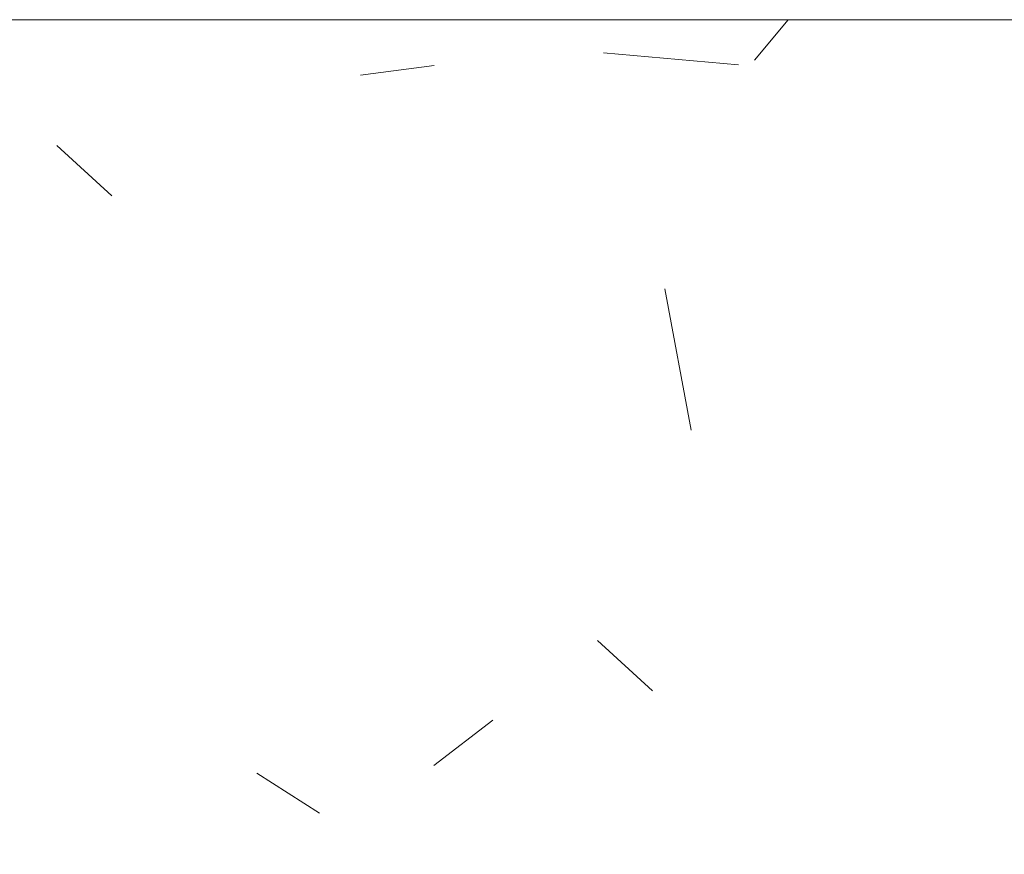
# Model space of a CAD drawing. Header units: millimetres. Extents: x 5980700 to 6194397, y -12939 to 2351883.
# Tile 389 of 587: x 6089726 to 6089837, y 26 to 120. Entities that reach past the tile are written whole.
import ezdxf

# ---------------------------------------------------------------- set-up
doc = ezdxf.new("R2010")
doc.units = ezdxf.units.MM
doc.layers.add('A-FLOR', color=192, linetype='Continuous', lineweight=18)
doc.layers.add('A-FLOR-PATT', color=8, linetype='Continuous', lineweight=18)

# ---------------------------------------------------------------- blocks, each defined once
blk = doc.blocks.new('BE-PMSa-MOD-ARQ-CONEXAODOFUTURO-EX-000-R_rvt-2-PLANTA DE CAIMENTO DE PISOS - 1 PAV_')
at = {"layer": 'A-FLOR-PATT', "lineweight": 5}
h = blk.add_hatch(dxfattribs=at)
h.set_pattern_fill('FP_192', color=71, style=0, pattern_type=2)
h.set_pattern_definition([(90, (-2708.615, 514.159), (-450, 2.755455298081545e-14), []), (180, (-2708.615, 514.159), (-5.510910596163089e-14, -450), [])])
h.paths.add_polyline_path([(-3061.114845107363, 120.3896399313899), (-3051.114845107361, 120.3896399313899), (-3051.114845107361, 760.3896399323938), (-3061.114845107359, 760.3896399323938), (-3061.114845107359, 771.3896399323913), (-3081.11991173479, 771.3896399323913), (-3081.11991173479, 660.3896399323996), (-3100.119911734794, 660.3896399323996), (-3100.119911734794, 790.3896399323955), (-3061.114845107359, 790.3896399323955), (-3061.114845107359, 800.3896399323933), (-3051.114845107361, 800.3896399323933), (-3051.114845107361, 840.3896399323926), (-3021.114845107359, 840.3896399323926), (-3021.114845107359, 800.3896399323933), (-3011.114845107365, 800.3896399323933), (-3011.114845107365, 790.3896399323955), (-2972.10977847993, 790.3896399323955), (-2972.10977847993, 660.3896399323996), (-2991.10977847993, 660.3896399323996), (-2992.114845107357, 771.3896399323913), (-3011.114845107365, 771.3896399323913), (-3011.114845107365, 760.3896399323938), (-3021.114845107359, 760.3896399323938), (-3021.114845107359, 120.3896399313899), (-2321.114845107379, 120.38963993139), (-2321.114845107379, 135.3896399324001), (-2271.114845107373, 135.3896399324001), (-2271.114845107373, 120.3896399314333), (-1788.614845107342, 120.3896399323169), (-1788.614845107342, 1828.640541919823), (-3156.11484510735, 1828.640541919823), (-3156.11484510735, 120.3896399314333), (-3111.11484510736, 120.3896399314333), (-3111.11484510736, 135.3896399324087), (-3061.114845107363, 135.3896399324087)])
h.paths.add_polyline_path([(-2385.405754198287, 1209.818154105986), (-2494.67406530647, 1210.968425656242), (-2513.441901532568, 1213.826982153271), (-2533.617734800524, 1219.299263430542), (-2552.767718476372, 1227.020742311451), (-2572.598511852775, 1237.934278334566), (-2596.182046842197, 1256.218682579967), (-2611.756813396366, 1272.471553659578), (-2623.984628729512, 1288.809522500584), (-2634.924497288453, 1307.873240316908), (-2642.997398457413, 1326.996886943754), (-2648.820865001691, 1346.916379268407), (-2653.364776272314, 1385.486267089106), (-2652.214504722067, 1799.158994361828), (-1932.864913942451, 1798.111721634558), (-1934.015185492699, 1368.508865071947), (-1936.873741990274, 1349.741028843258), (-1942.346023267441, 1329.565195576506), (-1950.067502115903, 1310.415211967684), (-1960.981038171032, 1290.584418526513), (-1979.476394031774, 1266.776786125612), (-1995.518314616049, 1251.426116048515), (-2011.856290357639, 1239.198296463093), (-2030.920000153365, 1228.258433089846), (-2050.043646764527, 1220.18553192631), (-2069.963139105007, 1214.362065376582), (-2108.533026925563, 1209.818154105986), (-2301.77352173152, 1209.818154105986)])
h.paths.add_polyline_path([(-2477.696663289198, 1215.248329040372), (-2478.707222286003, 1215.869540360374), (-2481.621891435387, 1215.495511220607)])
h.paths.add_polyline_path([(-2477.696663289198, 1217.373753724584), (-2477.696663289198, 1217.922630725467), (-2478.601607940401, 1217.418295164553)])
h.paths.add_polyline_path([(-2477.696663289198, 1216.522428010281), (-2477.696663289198, 1217.373753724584), (-2481.267902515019, 1216.640651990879)])
h.paths.add_polyline_path([(-2486.166268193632, 1217.790628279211), (-2488.743123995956, 1218.204088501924), (-2487.626071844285, 1217.86247991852)])
h.paths.add_polyline_path([(-2082.560126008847, 1219.247246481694), (-2063.880831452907, 1223.351276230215), (-2077.389146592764, 1220.869054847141), (-2082.446150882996, 1219.285498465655)])
h.paths.add_polyline_path([(-2600.209048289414, 1270.129862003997), (-2610.318473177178, 1282.855912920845), (-2606.494505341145, 1277.552102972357), (-2600.230697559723, 1270.153270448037)])
h.paths.add_polyline_path([(-2585.479272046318, 1256.261601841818), (-2596.365847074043, 1267.143696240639), (-2593.660653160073, 1263.568418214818), (-2585.645466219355, 1256.402757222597)])
h.paths.add_polyline_path([(-2569.213826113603, 1244.238721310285), (-2581.107200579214, 1253.625674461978), (-2578.064582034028, 1250.457326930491), (-2569.933853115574, 1244.717610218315)])
h.paths.add_polyline_path([(-2542.382742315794, 1230.109776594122), (-2555.567367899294, 1237.116035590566), (-2554.304913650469, 1235.563275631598), (-2542.885728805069, 1230.326467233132)])
h.paths.add_polyline_path([(-2034.649451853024, 1234.303316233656), (-2019.671442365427, 1243.056734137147), (-2030.856846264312, 1236.97880872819), (-2034.105931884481, 1234.686742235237)])
h.paths.add_polyline_path([(-2053.302534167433, 1226.502938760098), (-2037.770522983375, 1233.315533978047), (-2049.805317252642, 1228.430575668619), (-2053.035444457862, 1226.650156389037)])
h.paths.add_polyline_path([(-2029.460233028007, 1236.110069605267), (-2021.413321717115, 1240.785904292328), (-2029.442440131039, 1236.119169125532)])
h.paths.add_polyline_path([(-1985.740838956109, 1329.465160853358), (-1983.190975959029, 1331.20294935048), (-1984.448311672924, 1330.230550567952), (-1985.55232971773, 1329.576789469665)])
h.paths.add_polyline_path([(-1986.011866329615, 1323.496216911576), (-1985.196751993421, 1322.730366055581), (-1986.094555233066, 1322.739353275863)])
h.paths.add_polyline_path([(-1999.17087410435, 1303.194681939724), (-1997.2370520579, 1300.723855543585), (-2002.359454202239, 1298.686025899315), (-1999.489666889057, 1302.83380980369)])
h.paths.add_polyline_path([(-2010.217714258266, 1292.558936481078), (-2014.480092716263, 1289.727775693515), (-2013.238608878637, 1288.302829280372), (-2009.70505890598, 1291.768410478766)])
h.paths.add_polyline_path([(-2016.934354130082, 1285.736636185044), (-2017.839468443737, 1287.106963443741), (-2019.880274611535, 1286.699588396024), (-2018.839280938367, 1285.290387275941), (-2017.120664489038, 1285.692991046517)])
h.paths.add_polyline_path([(-2037.197033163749, 1267.560721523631), (-2042.49597852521, 1264.949931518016), (-2041.044355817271, 1267.323389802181), (-2038.819816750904, 1267.917308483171)])
h.paths.add_polyline_path([(-2045.098100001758, 1270.695217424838), (-2042.49597852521, 1275.057467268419), (-2045.439065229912, 1274.271782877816), (-2048.551302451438, 1273.278130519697), (-2047.090147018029, 1272.794656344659), (-2045.439065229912, 1271.561042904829)])
h.paths.add_polyline_path([(-2065.298357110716, 1261.472472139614), (-2067.027447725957, 1260.090729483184), (-2065.354163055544, 1260.351172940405)])
h.paths.add_polyline_path([(-2062.822545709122, 1266.350255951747), (-2057.822252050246, 1267.765776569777), (-2057.822252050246, 1268.574891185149), (-2058.395226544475, 1269.868988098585), (-2054.520052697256, 1273.640267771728), (-2055.220535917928, 1274.239021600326), (-2056.343306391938, 1275.32056883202), (-2060.645077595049, 1271.268401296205), (-2059.537463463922, 1271.063836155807), (-2062.755643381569, 1266.549115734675)])
h.paths.add_polyline_path([(-2066.024810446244, 1265.245595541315), (-2066.024810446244, 1262.900282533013), (-2067.027447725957, 1262.003603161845), (-2065.203360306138, 1261.534719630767), (-2062.104395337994, 1264.616876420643), (-2063.351178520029, 1265.245595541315), (-2063.711326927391, 1266.043659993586), (-2065.550969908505, 1265.40905263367)])
h.paths.add_polyline_path([(-2065.210598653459, 1267.274529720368), (-2065.210598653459, 1269.687649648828), (-2068.749299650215, 1267.835220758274), (-2065.550969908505, 1267.328459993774)])
h.paths.add_polyline_path([(-2076.352072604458, 1260.868781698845), (-2072.182003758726, 1260.868781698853), (-2070.411218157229, 1263.783445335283), (-2065.210598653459, 1267.274529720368), (-2068.45025263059, 1266.678302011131), (-2068.749299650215, 1267.835220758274), (-2076.311618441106, 1262.787586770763), (-2076.092766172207, 1262.695778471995)])
h.paths.add_polyline_path([(-2101.257883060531, 1242.108587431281), (-2074.989097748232, 1246.259658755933), (-2051.282296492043, 1254.553749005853), (-2037.754781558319, 1261.220955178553), (-2020.310723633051, 1272.991598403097), (-2005.490591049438, 1286.285470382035), (-1997.699132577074, 1295.230027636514), (-1986.238142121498, 1311.600876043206), (-1977.995940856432, 1327.272039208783), (-1971.469536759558, 1345.134692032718), (-1967.4985743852, 1362.201384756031), (-1965.742905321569, 1378.284486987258), (-1966.86839724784, 1378.118265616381), (-1969.205306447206, 1369.156972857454), (-1968.456233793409, 1368.065475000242), (-1970.604800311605, 1364.285350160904), (-1971.583910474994, 1364.144090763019), (-1974.169945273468, 1358.451519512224), (-1977.714465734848, 1353.075655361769), (-1976.676781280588, 1351.715792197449), (-1972.617144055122, 1355.947862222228), (-1971.794189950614, 1355.661244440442), (-1969.781314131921, 1358.386849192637), (-1973.358730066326, 1349.986799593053), (-1973.358730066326, 1349.742312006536), (-1972.745116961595, 1348.620988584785), (-1976.191948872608, 1339.06831262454), (-1979.134245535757, 1335.099132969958), (-1981.095831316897, 1334.169196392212), (-1981.095831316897, 1339.256395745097), (-1982.042071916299, 1339.40947422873), (-1984.300262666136, 1336.763749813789), (-1986.248129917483, 1334.071764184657), (-1985.315838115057, 1333.637814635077), (-1984.458201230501, 1333.637814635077), (-1986.217635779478, 1330.959531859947), (-1989.781597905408, 1328.576218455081), (-1989.337710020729, 1325.45135236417), (-1985.993920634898, 1329.154876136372), (-1985.55232971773, 1328.404820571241), (-1986.175633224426, 1325.584541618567), (-1984.448311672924, 1327.637175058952), (-1983.531970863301, 1326.957940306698), (-1988.300257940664, 1322.275104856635), (-1989.781597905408, 1322.489197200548), (-1990.669972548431, 1322.081489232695), (-1993.670908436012, 1317.650989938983), (-1995.866106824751, 1316.820626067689), (-1995.866106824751, 1314.112330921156), (-1991.567297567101, 1315.625908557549), (-1988.781726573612, 1317.560638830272), (-1991.573527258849, 1313.959319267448), (-1991.576189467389, 1312.592637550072), (-1997.193717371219, 1304.792685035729), (-2006.969637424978, 1297.111660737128), (-2010.998278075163, 1296.87058749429), (-2011.283304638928, 1294.929710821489), (-2014.009268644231, 1293.674927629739), (-2009.318441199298, 1293.039932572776), (-2006.961267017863, 1294.112457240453), (-2005.775437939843, 1293.583724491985), (-2005.775437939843, 1291.518149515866), (-2004.777982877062, 1291.768410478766), (-2007.007336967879, 1288.677704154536), (-2009.318441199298, 1288.266765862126), (-2012.037773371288, 1288.522634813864), (-2013.672997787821, 1287.160244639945), (-2014.026177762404, 1286.231266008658), (-2018.839280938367, 1284.283823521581), (-2019.861647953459, 1282.710133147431), (-2017.839468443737, 1282.540732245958), (-2013.949506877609, 1283.907405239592), (-2014.014366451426, 1281.164908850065), (-2015.090040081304, 1280.328357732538), (-2026.025034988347, 1274.761583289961), (-2028.68532392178, 1272.991598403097), (-2029.311900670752, 1271.788868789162), (-2028.53730509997, 1271.269004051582), (-2033.039868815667, 1268.595802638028), (-2033.771857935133, 1269.159614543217), (-2036.217310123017, 1269.159614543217), (-2033.771857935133, 1271.079977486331), (-2035.629067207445, 1271.403304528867), (-2038.071023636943, 1271.859411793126), (-2038.461734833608, 1271.835372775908), (-2040.385987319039, 1270.21187522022), (-2041.309287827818, 1269.662975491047), (-2044.282382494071, 1268.646576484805), (-2046.410641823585, 1270.883625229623), (-2049.607524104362, 1270.325756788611), (-2050.033026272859, 1269.602491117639), (-2047.090147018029, 1268.346741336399), (-2050.865522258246, 1266.797149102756), (-2052.603626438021, 1266.434433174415), (-2057.907121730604, 1261.294097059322), (-2060.474703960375, 1260.344721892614), (-2068.29066351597, 1257.742209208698), (-2072.195619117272, 1258.591187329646), (-2074.469517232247, 1257.753722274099), (-2077.022368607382, 1260.820498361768), (-2082.761014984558, 1259.45817597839), (-2085.376661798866, 1257.81157915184), (-2087.232279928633, 1258.619929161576), (-2086.881232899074, 1261.122462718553), (-2091.091994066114, 1259.745007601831), (-2090.909593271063, 1258.619929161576), (-2097.224943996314, 1257.175148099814), (-2100.040584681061, 1256.356742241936), (-2100.304326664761, 1255.522836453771), (-2102.671216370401, 1254.435178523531), (-2104.757513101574, 1255.483089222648), (-2108.533026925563, 1255.291145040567), (-2108.532940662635, 1252.454629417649), (-2100.662309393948, 1253.432346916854), (-2098.74092597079, 1251.621364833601), (-2098.538726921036, 1251.675186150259), (-2095.592052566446, 1253.432346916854), (-2097.124365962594, 1254.517098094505), (-2085.245502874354, 1255.075280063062), (-2085.245502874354, 1252.933898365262), (-2089.041202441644, 1251.747326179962), (-2085.245502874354, 1249.586500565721), (-2092.459903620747, 1247.877179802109), (-2097.136337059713, 1248.913496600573), (-2101.443416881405, 1250.227805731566), (-2101.4861124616, 1250.332797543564), (-2104.929092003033, 1251.645184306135), (-2108.533026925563, 1250.332797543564), (-2108.533026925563, 1242.473705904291)])
h.paths.add_polyline_path([(-2477.696663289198, 1248.875312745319), (-2477.696663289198, 1249.951062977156), (-2478.891897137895, 1249.118011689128)])
h.paths.add_polyline_path([(-2495.720368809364, 1260.277374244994), (-2498.059536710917, 1259.688216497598), (-2496.826857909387, 1259.688216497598), (-2496.360625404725, 1259.936375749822)])
h.paths.add_polyline_path([(-2517.198736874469, 1260.56345831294), (-2519.99770862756, 1261.712181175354), (-2519.216795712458, 1260.863032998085), (-2518.533944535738, 1260.761665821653)])
h.paths.add_polyline_path([(-2535.373757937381, 1264.950981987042), (-2533.814286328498, 1265.806610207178), (-2535.01086572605, 1265.806610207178), (-2535.297832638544, 1265.129998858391)])
h.paths.add_polyline_path([(-2547.902016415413, 1272.910526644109), (-2544.930173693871, 1271.000908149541), (-2545.880019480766, 1272.766426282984), (-2546.820587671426, 1272.833457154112)])
h.paths.add_polyline_path([(-2582.251883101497, 1295.895512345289), (-2577.042795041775, 1292.538573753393), (-2576.545114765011, 1293.125308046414), (-2577.751080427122, 1295.895512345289), (-2585.646606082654, 1299.767399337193), (-2582.463302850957, 1296.13664936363)])
h.paths.add_polyline_path([(-2589.869940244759, 1310.141500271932), (-2585.963054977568, 1307.340931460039), (-2585.226527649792, 1308.248809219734), (-2588.207083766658, 1310.673724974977), (-2588.816374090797, 1311.367223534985), (-2589.78324481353, 1310.242362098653)])
h.paths.add_polyline_path([(-2597.592707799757, 1316.257969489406), (-2590.191331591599, 1309.677347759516), (-2590.191331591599, 1310.563576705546), (-2594.564858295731, 1316.257969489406), (-2595.735742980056, 1315.351682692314)])
h.paths.add_polyline_path([(-2598.404424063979, 1320.693153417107), (-2596.293896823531, 1320.693153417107), (-2597.349434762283, 1321.068025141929)])
h.paths.add_polyline_path([(-2603.441542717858, 1335.498170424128), (-2603.065711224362, 1332.696711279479), (-2600.214130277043, 1330.313454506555), (-2600.214130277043, 1331.594398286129), (-2601.855949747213, 1332.696711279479), (-2602.313533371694, 1333.50517969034)])
h.paths.add_polyline_path([(-2477.696663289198, 1242.473705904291), (-2477.696663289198, 1248.875312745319), (-2482.00864201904, 1249.118011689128), (-2483.24217170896, 1249.698056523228), (-2490.440285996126, 1249.365105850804), (-2482.496771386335, 1251.282385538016), (-2477.696663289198, 1251.294735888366), (-2477.696663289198, 1255.291145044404), (-2481.709060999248, 1255.291145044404), (-2482.263410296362, 1256.342370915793), (-2487.283260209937, 1256.607055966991), (-2487.283260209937, 1259.005845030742), (-2494.001528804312, 1258.646488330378), (-2494.243663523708, 1257.854050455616), (-2497.015240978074, 1258.125844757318), (-2498.91830454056, 1258.646488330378), (-2500.779650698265, 1258.646488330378), (-2502.270287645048, 1259.688216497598), (-2504.238014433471, 1258.999604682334), (-2507.053541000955, 1260.667170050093), (-2508.774623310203, 1260.831165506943), (-2508.28731623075, 1262.970235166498), (-2508.039137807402, 1263.783445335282), (-2523.129242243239, 1268.45270255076), (-2525.712986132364, 1268.595935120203), (-2527.059826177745, 1269.967192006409), (-2532.639903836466, 1269.406412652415), (-2529.976181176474, 1267.779322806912), (-2529.961775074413, 1265.775328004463), (-2525.150879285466, 1265.806610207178), (-2525.115171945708, 1266.474671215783), (-2521.395164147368, 1266.201362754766), (-2520.600951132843, 1264.873473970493), (-2519.76022220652, 1264.062454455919), (-2516.997364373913, 1263.178130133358), (-2513.966977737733, 1261.825736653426), (-2511.729684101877, 1261.766492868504), (-2512.40283933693, 1259.736450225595), (-2515.320060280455, 1259.784294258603), (-2517.064347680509, 1259.409134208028), (-2517.198736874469, 1258.955268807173), (-2520.734602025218, 1261.088346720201), (-2519.175935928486, 1258.179712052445), (-2518.533944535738, 1257.871480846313), (-2513.70021302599, 1257.689736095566), (-2514.006080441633, 1256.080285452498), (-2515.412821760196, 1255.1539694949), (-2512.40283933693, 1253.171741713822), (-2518.533944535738, 1253.010908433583), (-2517.064347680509, 1252.097279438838), (-2519.392755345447, 1251.708643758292), (-2522.841066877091, 1253.690669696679), (-2524.712103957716, 1256.399629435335), (-2524.047038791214, 1256.556370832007), (-2521.769652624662, 1257.002672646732), (-2524.645101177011, 1258.361617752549), (-2528.091320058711, 1258.062962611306), (-2530.458294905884, 1257.112556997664), (-2535.037105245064, 1260.688258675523), (-2533.835056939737, 1261.401551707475), (-2537.520126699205, 1264.139800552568), (-2535.373757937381, 1264.950981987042), (-2539.074725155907, 1267.123863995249), (-2542.588400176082, 1266.34370556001), (-2539.450159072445, 1263.783445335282), (-2540.647648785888, 1263.783445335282), (-2545.843756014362, 1266.865845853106), (-2550.388092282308, 1272.326761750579), (-2548.685143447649, 1272.766873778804), (-2547.923941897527, 1272.951006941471), (-2550.388092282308, 1275.401323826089), (-2556.121366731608, 1278.039529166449), (-2557.418582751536, 1278.520191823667), (-2559.00904460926, 1277.356280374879), (-2565.717606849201, 1282.913767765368), (-2568.379545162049, 1283.586246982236), (-2565.717606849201, 1280.060953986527), (-2569.501039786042, 1281.746288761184), (-2571.9698162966, 1281.746288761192), (-2578.899554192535, 1288.020562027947), (-2578.045470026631, 1288.737595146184), (-2578.563728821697, 1289.991332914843), (-2585.08830526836, 1297.564098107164), (-2591.316045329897, 1302.266491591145), (-2594.76896190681, 1307.935012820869), (-2596.739678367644, 1311.760669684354), (-2599.157505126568, 1317.791005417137), (-2600.417703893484, 1320.642210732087), (-2598.430796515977, 1319.315302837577), (-2599.157505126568, 1323.644164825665), (-2600.53377658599, 1322.757128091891), (-2601.052351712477, 1322.757128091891), (-2603.702812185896, 1327.31459900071), (-2602.900122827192, 1328.038637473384), (-2604.169310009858, 1331.223757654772), (-2605.769334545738, 1330.531962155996), (-2609.892218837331, 1337.209436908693), (-2607.565351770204, 1334.733137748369), (-2606.494912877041, 1335.507317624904), (-2605.557529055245, 1337.129415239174), (-2604.854257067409, 1337.81540555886), (-2605.557529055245, 1338.968962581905), (-2605.557529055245, 1340.970306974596), (-2609.892218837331, 1345.134529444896), (-2609.93075342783, 1347.350032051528), (-2612.206465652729, 1350.949323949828), (-2613.262060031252, 1358.02093307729), (-2612.206465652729, 1358.163612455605), (-2612.693835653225, 1359.418306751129), (-2616.746418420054, 1367.258913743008), (-2615.311417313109, 1367.258913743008), (-2620.709224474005, 1385.486267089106), (-2620.387572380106, 1373.088363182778), (-2616.923271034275, 1351.942336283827), (-2608.417297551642, 1327.716430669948), (-2602.504237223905, 1315.601217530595), (-2590.191331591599, 1297.263963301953), (-2576.828842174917, 1282.372342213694), (-2567.952902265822, 1274.652372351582), (-2552.085389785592, 1263.494523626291), (-2535.910890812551, 1254.949180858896), (-2518.04823808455, 1248.422776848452), (-2499.915851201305, 1244.273777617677), (-2484.898443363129, 1242.696145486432), (-2481.476924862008, 1242.590465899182)])
h.paths.add_polyline_path([(-2489.717007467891, 1246.983979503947), (-2489.717007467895, 1248.158507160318), (-2487.831453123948, 1247.799544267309), (-2489.280229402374, 1246.99245233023)])
h.paths.add_polyline_path([(-2082.053874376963, 1247.432297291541), (-2082.896699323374, 1248.244203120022), (-2081.289634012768, 1247.710884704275)])
h.paths.add_polyline_path([(-2502.781548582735, 1250.551709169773), (-2510.183331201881, 1257.191049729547), (-2506.943103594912, 1258.007719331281), (-2502.651480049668, 1253.618202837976), (-2499.691193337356, 1251.596698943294), (-2495.420730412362, 1251.543975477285), (-2494.55882629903, 1250.12364516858), (-2501.058837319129, 1250.288313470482), (-2502.651480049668, 1250.531822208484)])
h.paths.add_polyline_path([(-2498.368368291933, 1247.917391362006), (-2507.053541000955, 1249.398652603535), (-2505.486905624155, 1250.082163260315), (-2504.120709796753, 1250.678498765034), (-2498.90407002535, 1249.052411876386)])
h.paths.add_polyline_path([(-2095.699343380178, 1248.857082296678), (-2091.820967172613, 1250.227805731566), (-2092.862853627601, 1249.951062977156), (-2094.767229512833, 1249.216581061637)])
h.paths.add_polyline_path([(-2513.317847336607, 1250.284872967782), (-2517.064347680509, 1252.097279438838), (-2513.23452321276, 1250.311970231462)])
h.paths.add_polyline_path([(-2076.707114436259, 1250.842012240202), (-2077.022368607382, 1251.940281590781), (-2075.998925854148, 1251.428014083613)])
h.paths.add_polyline_path([(-1993.176621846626, 1262.973882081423), (-1981.433656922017, 1275.840481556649), (-1990.190458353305, 1266.817080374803), (-1993.139242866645, 1263.021988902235)])
h.paths.add_polyline_path([(-1993.176621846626, 1262.973882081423), (-1991.864873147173, 1263.153523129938), (-1993.116735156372, 1263.021988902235)])
h.paths.add_polyline_path([(-2489.936941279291, 1251.81782259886), (-2499.655460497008, 1254.003273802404), (-2490.115540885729, 1255.694747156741), (-2488.843866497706, 1255.694747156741), (-2486.699571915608, 1256.342370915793), (-2485.015642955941, 1254.61737580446), (-2486.070492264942, 1253.726819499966), (-2489.839874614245, 1251.874613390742)])
h.paths.add_polyline_path([(-2070.652397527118, 1252.635179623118), (-2069.973550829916, 1254.117541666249), (-2067.936694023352, 1253.458990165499), (-2070.070555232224, 1252.811681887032)])
h.paths.add_polyline_path([(-2003.290915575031, 1252.952339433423), (-1992.350885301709, 1262.064740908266), (-1993.200031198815, 1261.940975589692), (-2002.600089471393, 1253.566939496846)])
h.paths.add_polyline_path([(-2075.689228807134, 1255.418399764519), (-2075.580046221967, 1256.733989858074), (-2071.709029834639, 1257.400816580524), (-2071.709029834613, 1256.041244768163), (-2075.580046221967, 1255.435485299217)])
h.paths.add_polyline_path([(-2076.410868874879, 1252.966539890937), (-2077.62546075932, 1254.533319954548), (-2075.044198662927, 1254.998170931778), (-2075.044198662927, 1253.79394421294), (-2075.998925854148, 1253.215936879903)])
h.paths.add_polyline_path([(-2480.808769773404, 1253.178575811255), (-2482.263410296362, 1254.491571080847), (-2481.353758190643, 1254.61737580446)])
h.paths.add_polyline_path([(-2097.124365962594, 1254.517098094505), (-2097.224943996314, 1255.930330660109), (-2096.435289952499, 1255.09195010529)])
h.paths.add_polyline_path([(-2066.341518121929, 1254.965115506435), (-2067.027447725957, 1256.006312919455), (-2065.826532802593, 1255.60631420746)])
h.paths.add_polyline_path([(-2502.442404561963, 1254.977030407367), (-2502.651480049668, 1256.40308812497), (-2501.187634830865, 1255.231935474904)])
h.paths.add_polyline_path([(-2108.533026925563, 1256.865098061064), (-2105.696875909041, 1258.529418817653), (-2108.533026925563, 1258.439051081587), (-2108.533026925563, 1257.117808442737)])
h.paths.add_polyline_path([(-2477.696663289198, 1256.865098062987), (-2477.696663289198, 1258.439051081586), (-2480.549271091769, 1258.439051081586)])
h.paths.add_polyline_path([(-2061.553781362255, 1257.03001485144), (-2061.553781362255, 1258.292292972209), (-2060.474703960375, 1257.353801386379)])
h.paths.add_polyline_path([(-2104.757513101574, 1257.117808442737), (-2101.199592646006, 1257.222088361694), (-2101.199592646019, 1258.77823602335), (-2105.634634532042, 1258.439051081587), (-2104.826740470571, 1257.222088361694)])
h.paths.add_polyline_path([(-2489.167676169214, 1257.801020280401), (-2491.603476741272, 1258.646488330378), (-2489.534783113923, 1258.646488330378)])
h.paths.add_polyline_path([(-2507.134643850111, 1258.277094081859), (-2507.816138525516, 1259.648078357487), (-2507.053541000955, 1258.817138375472)])
h.paths.add_polyline_path([(-2041.644814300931, 1263.103449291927), (-2038.819816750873, 1265.758578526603), (-2038.11838608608, 1264.949931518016), (-2041.553579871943, 1263.151220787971)])
h.paths.add_polyline_path([(-2043.191994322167, 1261.055863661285), (-2040.52983258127, 1263.369920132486), (-2041.044355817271, 1262.231851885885)])
h.paths.add_polyline_path([(-2511.754385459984, 1261.922613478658), (-2513.966977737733, 1263.335611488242), (-2512.075100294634, 1263.404534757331)])
h.paths.add_polyline_path([(-2051.508802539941, 1262.26090895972), (-2052.771829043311, 1263.052588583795), (-2048.694527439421, 1265.418321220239), (-2047.744173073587, 1264.510878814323), (-2051.282296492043, 1262.396282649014)])
h.paths.add_polyline_path([(-2543.038542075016, 1263.013989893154), (-2545.138827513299, 1265.157870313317), (-2543.218638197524, 1263.783445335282), (-2543.081961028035, 1263.199496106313)])
h.paths.add_polyline_path([(-2517.722302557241, 1263.788245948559), (-2516.448279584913, 1265.461061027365), (-2515.320060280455, 1264.477898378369), (-2517.508226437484, 1263.849704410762)])
h.paths.add_polyline_path([(-2557.418582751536, 1272.786617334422), (-2559.417878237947, 1272.786617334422), (-2562.354227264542, 1276.180156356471), (-2557.536748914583, 1274.146957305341)])
h.paths.add_polyline_path([(-2554.155335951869, 1270.038709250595), (-2557.418582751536, 1272.786617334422), (-2554.103770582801, 1272.214978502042), (-2553.556003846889, 1270.133806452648)])
h.paths.add_polyline_path([(-2547.923941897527, 1265.760113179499), (-2553.556003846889, 1269.214708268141), (-2552.254968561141, 1269.121338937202), (-2548.685143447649, 1266.631489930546)])
h.paths.add_polyline_path([(-2527.742311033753, 1266.201566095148), (-2526.939704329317, 1267.825465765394), (-2525.548675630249, 1266.429606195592), (-2526.939704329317, 1266.285001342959)])
h.paths.add_polyline_path([(-2053.972628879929, 1269.158844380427), (-2050.865522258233, 1269.70804904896), (-2051.943831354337, 1271.019980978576), (-2053.871628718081, 1269.251497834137)])
h.paths.add_polyline_path([(-2601.11818939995, 1269.304125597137), (-2601.24195396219, 1270.153270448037), (-2601.22196926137, 1269.414645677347)])
h.paths.add_polyline_path([(-2550.22569626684, 1272.484282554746), (-2552.254968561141, 1274.692182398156), (-2551.043775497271, 1274.437146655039), (-2550.388092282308, 1272.871943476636)])
h.paths.add_polyline_path([(-2049.326061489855, 1272.928230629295), (-2050.155465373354, 1274.406174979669), (-2050.493506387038, 1273.08367042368), (-2049.607524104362, 1272.965706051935)])
h.paths.add_polyline_path([(-2033.612564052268, 1273.91064425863), (-2034.259455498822, 1275.800799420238), (-2035.934376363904, 1274.134146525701), (-2033.903204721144, 1273.938621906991)])
h.paths.add_polyline_path([(-2531.836535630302, 1274.348538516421), (-2530.424514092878, 1275.702728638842), (-2531.429067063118, 1275.702728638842), (-2531.710614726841, 1274.767026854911)])
h.paths.add_polyline_path([(-2046.526632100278, 1278.29499804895), (-2044.207800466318, 1279.113658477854), (-2045.46573811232, 1280.169296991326), (-2046.473552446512, 1278.388774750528)])
h.paths.add_polyline_path([(-2052.476994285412, 1275.320568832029), (-2050.033026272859, 1276.848085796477), (-2047.744173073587, 1277.316990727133), (-2047.744173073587, 1278.335985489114), (-2049.312289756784, 1278.388774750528), (-2050.155525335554, 1280.169296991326), (-2053.448920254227, 1276.580437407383), (-2052.757095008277, 1275.683652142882)])
h.paths.add_polyline_path([(-2023.981150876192, 1277.074854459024), (-2018.803298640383, 1281.538549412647), (-2019.508862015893, 1281.538549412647), (-2023.223544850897, 1278.217993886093), (-2023.885039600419, 1277.219875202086)])
h.paths.add_polyline_path([(-2032.342006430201, 1280.334549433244), (-2029.671348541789, 1279.01495504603), (-2027.239157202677, 1280.582982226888), (-2021.160127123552, 1284.908334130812), (-2023.981150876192, 1283.955484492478), (-2029.671348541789, 1280.803705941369), (-2030.314786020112, 1281.877017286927), (-2032.260299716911, 1280.396718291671)])
h.paths.add_polyline_path([(-2036.338329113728, 1277.443465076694), (-2032.260299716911, 1281.63235451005), (-2032.260299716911, 1285.779318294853), (-2034.223247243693, 1284.359491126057), (-2036.518071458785, 1286.104296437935), (-2038.160433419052, 1284.643051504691), (-2036.531454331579, 1284.158901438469), (-2038.160433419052, 1282.407972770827), (-2035.585104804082, 1282.512965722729), (-2034.697044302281, 1280.334549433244), (-2036.595500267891, 1278.851658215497), (-2038.160433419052, 1278.219914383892)])
h.paths.add_polyline_path([(-1979.308361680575, 1277.703658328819), (-1969.075691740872, 1292.005267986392), (-1976.6724344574, 1282.075729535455), (-1979.064469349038, 1278.10818946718)])
h.paths.add_polyline_path([(-2566.450165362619, 1285.174213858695), (-2572.296981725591, 1288.020562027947), (-2569.297682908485, 1285.665137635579), (-2566.843409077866, 1285.244476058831)])
h.paths.add_polyline_path([(-2550.388092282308, 1278.963294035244), (-2547.728638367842, 1279.905920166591), (-2549.067884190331, 1281.20344034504), (-2550.621607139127, 1280.941463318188), (-2561.124056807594, 1287.253680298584), (-2562.354227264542, 1286.226865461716), (-2562.828485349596, 1285.338801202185), (-2564.65419758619, 1284.107372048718), (-2559.847370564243, 1281.874596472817), (-2551.697786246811, 1279.391949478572)])
h.paths.add_polyline_path([(-2541.123230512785, 1279.15848918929), (-2535.297787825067, 1279.505739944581), (-2539.074725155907, 1282.883548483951), (-2541.53082293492, 1280.886175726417), (-2543.606686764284, 1279.666861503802), (-2541.53082293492, 1279.24192480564)])
h.paths.add_polyline_path([(-2552.609804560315, 1280.450692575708), (-2554.513337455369, 1282.48249578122), (-2552.929751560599, 1281.874596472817), (-2552.617228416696, 1280.483731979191)])
h.paths.add_polyline_path([(-2545.854682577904, 1282.364474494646), (-2545.138827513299, 1283.793561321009), (-2546.315580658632, 1283.289660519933), (-2545.882943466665, 1282.421204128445)])
h.paths.add_polyline_path([(-2040.994701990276, 1283.151092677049), (-2039.058777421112, 1284.901399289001), (-2041.272788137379, 1286.555155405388), (-2043.855555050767, 1286.194866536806), (-2043.855555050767, 1284.97311591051), (-2043.191994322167, 1283.804142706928), (-2042.49597852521, 1283.172826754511), (-2041.044355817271, 1283.151811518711)])
h.paths.add_polyline_path([(-2043.855555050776, 1283.192509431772), (-2045.439065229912, 1284.592128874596), (-2045.439065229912, 1283.278133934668), (-2045.043756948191, 1283.256758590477)])
h.paths.add_polyline_path([(-2040.385939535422, 1290.03994511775), (-2033.979686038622, 1290.895461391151), (-2033.001763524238, 1293.672457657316), (-2034.982815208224, 1294.035728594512), (-2036.279506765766, 1295.321902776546), (-2040.371906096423, 1290.057395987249)])
h.paths.add_polyline_path([(-2579.690937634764, 1291.597614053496), (-2582.205250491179, 1292.796141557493), (-2579.940161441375, 1291.80720430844)])
h.paths.add_polyline_path([(-1968.090556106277, 1291.91161790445), (-1967.130492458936, 1292.981054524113), (-1968.053911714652, 1292.005267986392)])
h.paths.add_polyline_path([(-2628.87833306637, 1311.600876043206), (-2634.752354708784, 1326.758557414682), (-2634.338245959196, 1323.774835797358), (-2629.004273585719, 1311.863298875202)])
h.paths.add_polyline_path([(-2618.94387627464, 1293.96943344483), (-2626.204121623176, 1307.810086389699), (-2624.83199558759, 1303.856486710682), (-2619.593792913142, 1294.998970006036)])
h.paths.add_polyline_path([(-2007.153224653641, 1294.198046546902), (-2009.008543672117, 1294.74862804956), (-2006.306620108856, 1295.221621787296)])
h.paths.add_polyline_path([(-2010.998278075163, 1296.87058749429), (-2010.998278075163, 1299.360904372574), (-2011.382354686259, 1297.141910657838)])
h.paths.add_polyline_path([(-2561.680504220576, 1297.785187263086), (-2562.876728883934, 1299.679726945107), (-2563.779820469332, 1298.048630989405), (-2562.186278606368, 1297.848657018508)])
h.paths.add_polyline_path([(-2571.308797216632, 1301.262862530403), (-2574.529737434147, 1304.278022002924), (-2577.02193596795, 1302.783855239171), (-2573.756953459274, 1302.199934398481)])
h.paths.add_polyline_path([(-1962.064418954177, 1302.64750019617), (-1954.35928487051, 1318.892695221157), (-1960.162795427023, 1307.615562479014), (-1961.997126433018, 1302.823304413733)])
h.paths.add_polyline_path([(-2589.78324481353, 1303.755414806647), (-2589.341726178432, 1304.897170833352), (-2589.838575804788, 1303.930894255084)])
h.paths.add_polyline_path([(-2561.504629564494, 1304.038216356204), (-2556.407154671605, 1305.532187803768), (-2557.408937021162, 1305.644334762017), (-2560.246206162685, 1305.360409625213), (-2561.489287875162, 1304.054335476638)])
h.paths.add_polyline_path([(-2015.195644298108, 1304.463933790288), (-2013.140647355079, 1305.915044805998), (-2015.544787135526, 1305.936897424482), (-2015.834322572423, 1304.703420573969), (-2015.544787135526, 1304.594852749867)])
h.paths.add_polyline_path([(-2582.111291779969, 1310.231436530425), (-2582.111291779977, 1312.11054112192), (-2582.111291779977, 1313.124557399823), (-2583.551065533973, 1314.001496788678), (-2585.590576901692, 1313.21356427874), (-2583.065805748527, 1311.049559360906)])
h.paths.add_polyline_path([(-2576.12946903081, 1306.233016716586), (-2577.02193596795, 1308.590436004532), (-2578.872944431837, 1309.789066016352), (-2579.690937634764, 1308.565050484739), (-2581.938504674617, 1309.789066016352), (-2579.690937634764, 1306.746138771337), (-2577.449226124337, 1306.24506857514), (-2577.02193596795, 1306.241166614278)])
h.paths.add_polyline_path([(-2000.558088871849, 1311.116415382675), (-2000.938232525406, 1314.80590859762), (-2002.380805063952, 1311.593040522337), (-2000.756175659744, 1311.168213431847)])
h.paths.add_polyline_path([(-2000.912318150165, 1308.626463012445), (-1998.702895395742, 1310.880237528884), (-2000.591688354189, 1310.880237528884)])
h.paths.add_polyline_path([(-2588.796066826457, 1313.850653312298), (-2591.119651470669, 1316.064715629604), (-2590.718156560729, 1314.3513910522), (-2588.816374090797, 1313.855943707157)])
h.paths.add_polyline_path([(-1987.680911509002, 1314.715548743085), (-1984.174556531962, 1321.215983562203), (-1983.456708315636, 1320.976197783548), (-1985.093693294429, 1318.044102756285), (-1987.185657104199, 1315.352712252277)])
h.paths.add_polyline_path([(-2632.775800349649, 1318.530925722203), (-2634.924497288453, 1324.239986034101), (-2634.924497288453, 1323.172766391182), (-2633.214790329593, 1319.479277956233)])
h.paths.add_polyline_path([(-1990.973858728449, 1318.840304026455), (-1988.395269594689, 1320.736607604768), (-1988.470152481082, 1320.142505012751)])
h.paths.add_polyline_path([(-1998.771237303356, 1320.460738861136), (-1995.108366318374, 1322.802669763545), (-1995.896841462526, 1323.677277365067), (-1998.50755900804, 1320.736607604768)])
h.paths.add_polyline_path([(-2593.739315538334, 1320.683098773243), (-2597.349434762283, 1324.039481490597), (-2599.157505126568, 1326.202109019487), (-2601.754629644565, 1327.31459900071), (-2600.214130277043, 1325.040736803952), (-2595.221630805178, 1321.038498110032), (-2593.781251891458, 1320.693153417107)])
h.paths.add_polyline_path([(-2636.67275586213, 1329.961428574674), (-2637.780899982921, 1333.804701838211), (-2636.679991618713, 1329.983174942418)])
h.paths.add_polyline_path([(-1946.367390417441, 1339.774326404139), (-1944.91422994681, 1342.826119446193), (-1946.257771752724, 1340.01842891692)])
h.paths.add_polyline_path([(-1949.576989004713, 1330.281415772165), (-1945.394407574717, 1346.149369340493), (-1948.976030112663, 1333.434525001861)])
h.paths.add_polyline_path([(-2638.802642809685, 1331.613144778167), (-2639.764513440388, 1335.635573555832), (-2638.820149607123, 1331.664794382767)])
h.paths.add_polyline_path([(-2606.498612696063, 1335.507317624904), (-2609.550369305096, 1338.663994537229), (-2608.263843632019, 1338.028887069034), (-2606.668704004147, 1335.750286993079)])
h.paths.add_polyline_path([(-1979.134245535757, 1339.068312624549), (-1976.144010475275, 1344.606723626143), (-1977.134317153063, 1343.87737004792), (-1979.122201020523, 1339.092152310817)])
h.paths.add_polyline_path([(-2639.770286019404, 1340.606773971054), (-2642.876782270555, 1356.358276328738), (-2643.122668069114, 1354.449807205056), (-2639.8316541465, 1340.834071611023)])
h.paths.add_polyline_path([(-2603.940051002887, 1342.946889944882), (-2607.219916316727, 1349.038916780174), (-2606.655097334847, 1346.028088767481), (-2604.743875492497, 1343.859118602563)])
h.paths.add_polyline_path([(-2615.52549755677, 1348.555142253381), (-2617.457649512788, 1355.534561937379), (-2615.904967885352, 1350.18260173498)])
h.paths.add_polyline_path([(-2611.5347539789, 1348.833210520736), (-2614.522220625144, 1353.23033880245), (-2613.240553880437, 1351.853306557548), (-2611.733019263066, 1349.184236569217)])
h.paths.add_polyline_path([(-1986.61288970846, 1348.926743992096), (-1986.114569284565, 1351.136561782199), (-1986.699902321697, 1350.980920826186), (-1986.61288970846, 1348.971838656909)])
h.paths.add_polyline_path([(-1940.377392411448, 1371.078155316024), (-1939.994850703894, 1385.486267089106), (-1940.420513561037, 1385.486267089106), (-1940.103033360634, 1374.536046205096)])
h.paths.add_polyline_path([(-1967.009274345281, 1503.175726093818), (-1966.134708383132, 1511.027971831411), (-1967.009274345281, 1511.027971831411), (-1967.013192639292, 1506.654019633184), (-1968.029737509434, 1504.371678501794)])
h.paths.add_polyline_path([(-2619.22041586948, 1503.175726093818), (-2618.207516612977, 1505.52277581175), (-2619.547605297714, 1507.397417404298), (-2619.361295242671, 1503.804681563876)])
h.paths.add_polyline_path([(-1966.061222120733, 1623.740812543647), (-1965.520465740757, 1623.740812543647), (-1965.84211783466, 1636.13871727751), (-1970.213908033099, 1660.293888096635), (-1977.412722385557, 1680.531474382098), (-1984.048826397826, 1694.158511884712), (-1996.038358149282, 1711.963115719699), (-2009.400848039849, 1726.85473742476), (-2018.276787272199, 1734.574706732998), (-2034.144300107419, 1745.732555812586), (-2051.122680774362, 1754.623145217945), (-2068.269085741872, 1760.829531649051), (-2086.313838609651, 1764.95330195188), (-2101.331246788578, 1766.530934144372), (-2095.146341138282, 1765.232851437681), (-2076.046358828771, 1762.275702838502), (-2058.053508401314, 1756.712835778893), (-2027.492337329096, 1740.836804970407), (-2016.621601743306, 1732.420874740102), (-1999.428618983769, 1715.254880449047), (-1992.159835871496, 1705.51823185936), (-1982.78332671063, 1690.735977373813), (-1982.936726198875, 1689.399911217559), (-1975.213874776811, 1673.470630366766), (-1970.213908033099, 1656.154030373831), (-1966.817365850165, 1637.07276912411), (-1966.134708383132, 1623.740812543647)])
h.paths.add_polyline_path([(-2620.09498183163, 1623.740812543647), (-2617.616350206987, 1649.760994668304), (-2612.177027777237, 1670.252070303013), (-2607.811038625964, 1679.563377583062), (-2606.140767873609, 1683.214385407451), (-2604.36758214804, 1687.003345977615), (-2601.232353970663, 1694.158511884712), (-2592.702794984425, 1707.762551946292), (-2578.984907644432, 1723.622008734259), (-2567.257312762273, 1734.452839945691), (-2545.185334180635, 1749.202469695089), (-2537.845770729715, 1752.271539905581), (-2511.996238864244, 1761.639780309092), (-2491.028618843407, 1765.456473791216), (-2477.696663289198, 1766.753373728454), (-2491.028618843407, 1766.306500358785), (-2514.237692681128, 1762.063564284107), (-2534.947393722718, 1754.673330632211), (-2547.439036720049, 1748.635005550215), (-2565.918966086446, 1736.235481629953), (-2580.667276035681, 1723.010547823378), (-2588.530556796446, 1713.997053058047), (-2599.688405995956, 1698.129540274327), (-2608.578995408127, 1681.151159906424), (-2614.785381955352, 1664.004755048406), (-2618.845488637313, 1646.341081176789), (-2620.486784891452, 1630.942592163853), (-2620.387572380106, 1623.740812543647)])
h.paths.add_polyline_path([(-2514.627788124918, 1761.569646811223), (-2506.838205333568, 1763.573904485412), (-2513.000325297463, 1761.949117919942), (-2514.237692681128, 1761.660604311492)])
h = blk.add_hatch(dxfattribs=at)
h.set_pattern_fill('FP_109', color=133, style=0, pattern_type=2)
h.set_pattern_definition([(49.99999999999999, (0, 0), (182.184668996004, -15.93908553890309), [19.05, -209.55]), (355, (0, 0), (-35.24242749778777, 191.0566080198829), [15.24, -167.64]), (100.451, (15.182, -1.328), (146.9425016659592, 175.1166878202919), [16.19, -178.09]), (46.184, (0, 50.8), (271.0788941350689, -42.04327417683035), [28.575, -314.325]), (96.636, (22.59, 47.297), (237.4025071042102, 247.4272132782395), [24.285, -267.135]), (351.184, (0, 50.8), (237.404605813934, 247.4251178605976), [22.86, -251.46]), (21, (25.4, 38.1), (151.6148798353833, -102.2655185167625), [19.05, -209.55]), (326, (25.4, 38.1), (61.80235996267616, 184.1877424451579), [15.24, -167.64]), (71.45100000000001, (38.035, 29.578), (213.4170626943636, 81.92136778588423), [16.19, -178.09]), (37.50000000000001, (0, 0), (3.08832282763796, 84.55507579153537), [8.382, -157.226, 8.382, -161.798, -168.275]), (37.50000000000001, (0, 0), (3.08832282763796, 84.55507579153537), [-335.788, 8.382, -159.893]), (7.499999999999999, (0, 0), (66.81943811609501, 100.1807470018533), [8.382, -88.646, 8.382, -153.416, -64.135]), (7.499999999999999, (0, 0), (66.81943811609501, 100.1807470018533), [-258.826, 8.382, -55.753]), (327.5, (-56.642, 0), (135.5904877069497, -5.7289126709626), [8.382, -55.118, 8.382, -189.738, -262.89]), (327.5, (-56.642, 0), (135.5904877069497, -5.7289126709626), [-261.62, 8.382, -254.508]), (317.5, (-82.042, 0), (148.1288864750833, 25.42676126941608), [8.382, -74.168, 8.382, -123.19, -186.69]), (317.5, (-82.042, 0), (148.1288864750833, 25.42676126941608), [-214.122, 8.382, -178.308])])
h.paths.add_polyline_path([(-3041.114845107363, -14.61036006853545), (-2341.114845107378, -14.61036006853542), (-2341.114845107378, 90.38963993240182), (-2331.11484510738, 90.38963993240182), (-2331.11484510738, 120.38963993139), (-3051.114845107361, 120.3896399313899), (-3051.114845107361, 90.38963993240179), (-3041.114845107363, 90.38963993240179), (-3041.114845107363, 5.389639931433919)])
at = {"layer": 'A-FLOR', "color": 250, "lineweight": 5}
blk.add_line((-2331.114845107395, 120.3896399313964), (-3021.114845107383, 120.3896399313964), dxfattribs=at)

msp = doc.modelspace()

# ---------------------------------------------------------------- block references
at = {"color": 50, "lineweight": 5}
msp.add_blockref('BE-PMSa-MOD-ARQ-CONEXAODOFUTURO-EX-000-R_rvt-2-PLANTA DE CAIMENTO DE PISOS - 1 PAV_', (6092264.959189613, 0), dxfattribs=at)

doc.saveas('drawing.dxf')
